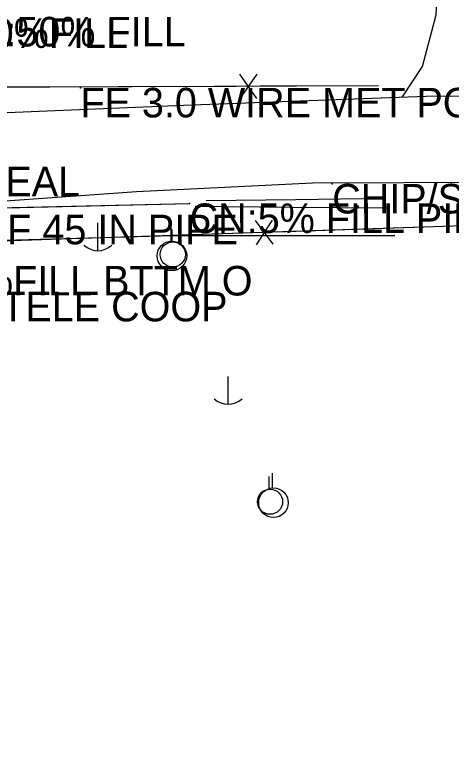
# Model space of a CAD drawing. Extents: x 954793 to 988390, y 1867850 to 1924428.
# Drawn here: x 961090.3 to 961164.2, y 1905465.6 to 1905589 of the extents above; entities that cross this region are included whole.
import ezdxf

# ---------------------------------------------------------------- set-up
doc = ezdxf.new("R2010")
doc.units = 0
for name, color, linetype in [('S_DITCHLINE', 7, 'Continuous'), ('S_DRG_PT_SYM', 7, 'Continuous'), ('S_DRIVEWAY', 7, 'Continuous'), ('S_FENCE', 7, 'Continuous'), ('S_GRAVEL_ROAD', 7, 'Continuous'), ('S_MSC_PT_SYM', 7, 'Continuous'), ('S_SIDE_DRAIN', 7, 'Continuous'), ('S_SIDE_DRAIN_ANNOT', 7, 'Continuous'), ('S_SURVEY_TEXT_ANNOT', 7, 'Continuous'), ('S_UTILITY_POLE', 7, 'Continuous'), ('S_UTILITY_POLE_ANNOT', 7, 'Continuous')]:
    doc.layers.add(name, color=color, linetype=linetype)

msp = doc.modelspace()

# ---------------------------------------------------------------- linework, layer by layer
at = {"layer": 'S_DITCHLINE'}
for points in [[(961153.06, 1905557.87), (961137.87, 1905557.69), (961122.67, 1905557.5)], [(961120.85, 1905556.59), (961137.09, 1905556.45), (961153.33, 1905556.3)]]:
    msp.add_lwpolyline(points, dxfattribs=at)
at = {"layer": 'S_DRG_PT_SYM'}
msp.add_lwpolyline([(961119.89, 1905557.05), (961119.88, 1905557.1), (961119.89, 1905557.05), (961119.84, 1905557.05), (961119.89, 1905557.05), (961119.89, 1905557), (961119.89, 1905557.05), (961119.94, 1905557.05)], close=True, dxfattribs=at)
msp.add_lwpolyline([(961119.89, 1905557.05), (961119.88, 1905557.1), (961119.89, 1905557.05), (961119.84, 1905557.05), (961119.89, 1905557.05), (961119.89, 1905557), (961119.89, 1905557.05), (961119.94, 1905557.05)], close=True, dxfattribs=at)
msp.add_lwpolyline([(961119.89, 1905557.05), (961119.89, 1905557.1), (961119.89, 1905557.05), (961119.84, 1905557.05), (961119.89, 1905557.05), (961119.89, 1905557), (961119.89, 1905557.05), (961119.94, 1905557.05)], dxfattribs=at)
at = {"layer": 'S_DRIVEWAY'}
msp.add_lwpolyline([(961155.9, 1905575.07), (961159.29, 1905580.18), (961161.57, 1905588.97), (961162.9, 1905613.85)], dxfattribs=at)
at = {"layer": 'S_FENCE'}
for p, q in [((961131.27, 1905574.82), (961128.39, 1905578.9)), ((961131.25, 1905578.91), (961128.4, 1905574.81)), ((961134.02, 1905550.15), (961131.02, 1905554.15)), ((961133.88, 1905554.25), (961131.15, 1905550.06))]:
    msp.add_line(p, q, dxfattribs=at)
for points in [[(961151.83, 1905576.95), (961040.66, 1905576.49)], [(961127.83, 1905576.85), (961107.83, 1905576.77)], [(961151.83, 1905576.95), (961131.83, 1905576.87)], [(961107.83, 1905576.77), (961087.82, 1905576.69)], [(961198.49, 1905554.33), (961040.37, 1905549.11)], [(961174.5, 1905553.54), (961154.51, 1905552.88)], [(961154.51, 1905552.88), (961134.52, 1905552.22)], [(961126.58, 1905216.29), (961055.57, 1905208.6), (961019.87, 1905209.11), (961023.93, 1905299.89), (961023.78, 1905382.05), (961025.11, 1905464.34), (961028.27, 1905546.11), (961068.2, 1905550.28), (961117.07, 1905551.63), (961154.51, 1905551.65)], [(961126.58, 1905216.29), (961055.57, 1905208.6), (961019.87, 1905209.11), (961023.93, 1905299.89), (961023.78, 1905382.05), (961025.11, 1905464.34), (961028.27, 1905546.11), (961068.2, 1905550.28), (961117.07, 1905551.63), (961154.51, 1905551.65)], [(961110.53, 1905551.43), (961090.54, 1905550.77)], [(961130.52, 1905552.09), (961110.53, 1905551.43)]]:
    msp.add_lwpolyline(points, dxfattribs=at)
at = {"layer": 'S_GRAVEL_ROAD'}
for points in [[(961028.96, 1905573.17), (961049.1, 1905571.96), (961076.77, 1905571.9), (961120.25, 1905573.73), (961159.89, 1905575.21), (961204.9, 1905575.25)], [(961171.5, 1905560.59), (961140.67, 1905560.5), (961110.89, 1905559.04), (961064.17, 1905555.68), (961043.24, 1905554.69), (961020.94, 1905553.02), (961010.77, 1905548.35)]]:
    msp.add_lwpolyline(points, dxfattribs=at)
at = {"layer": 'S_MSC_PT_SYM'}
for points in [[(961101.42, 1905576.6), (961101.42, 1905576.65), (961101.42, 1905576.6), (961101.37, 1905576.6), (961101.42, 1905576.6), (961101.42, 1905576.55), (961101.42, 1905576.6), (961101.47, 1905576.6)], [(961101.42, 1905576.6), (961101.42, 1905576.65), (961101.42, 1905576.6), (961101.37, 1905576.6), (961101.42, 1905576.6), (961101.42, 1905576.55), (961101.42, 1905576.6), (961101.47, 1905576.6)], [(961144.01, 1905560.36), (961144.01, 1905560.41), (961144.01, 1905560.36), (961143.96, 1905560.36), (961144.01, 1905560.36), (961144.01, 1905560.31), (961144.01, 1905560.36), (961144.06, 1905560.36)], [(961144.01, 1905560.36), (961144.01, 1905560.41), (961144.01, 1905560.36), (961143.96, 1905560.36), (961144.01, 1905560.36), (961144.01, 1905560.31), (961144.01, 1905560.36), (961144.06, 1905560.36)], [(961117.07, 1905551.63), (961117.07, 1905551.68), (961117.07, 1905551.63), (961117.02, 1905551.63), (961117.07, 1905551.63), (961117.07, 1905551.58), (961117.07, 1905551.63), (961117.12, 1905551.63)], [(961117.07, 1905551.63), (961117.07, 1905551.68), (961117.07, 1905551.63), (961117.02, 1905551.63), (961117.07, 1905551.63), (961117.07, 1905551.58), (961117.07, 1905551.63), (961117.12, 1905551.63)], [(961154.51, 1905551.65), (961154.51, 1905551.7), (961154.51, 1905551.65), (961154.46, 1905551.65), (961154.51, 1905551.65), (961154.51, 1905551.6), (961154.51, 1905551.65), (961154.56, 1905551.65)], [(961154.51, 1905551.65), (961154.51, 1905551.7), (961154.51, 1905551.65), (961154.46, 1905551.65), (961154.51, 1905551.65), (961154.51, 1905551.6), (961154.51, 1905551.65), (961154.56, 1905551.65)]]:
    msp.add_lwpolyline(points, close=True, dxfattribs=at)
for points in [[(961101.42, 1905576.6), (961101.42, 1905576.65), (961101.42, 1905576.6), (961101.37, 1905576.6), (961101.42, 1905576.6), (961101.42, 1905576.55), (961101.42, 1905576.6), (961101.47, 1905576.6)], [(961144.01, 1905560.36), (961144.01, 1905560.41), (961144.01, 1905560.36), (961143.96, 1905560.36), (961144.01, 1905560.36), (961144.01, 1905560.31), (961144.01, 1905560.36), (961144.06, 1905560.36)], [(961117.07, 1905551.63), (961117.07, 1905551.68), (961117.07, 1905551.63), (961117.02, 1905551.63), (961117.07, 1905551.63), (961117.07, 1905551.58), (961117.07, 1905551.63), (961117.12, 1905551.63)], [(961154.51, 1905551.65), (961154.51, 1905551.7), (961154.51, 1905551.65), (961154.46, 1905551.65), (961154.51, 1905551.65), (961154.51, 1905551.6), (961154.51, 1905551.65), (961154.56, 1905551.65)]]:
    msp.add_lwpolyline(points, dxfattribs=at)
at = {"layer": 'S_SIDE_DRAIN'}
msp.add_line((961038.51, 1905555.14), (961119.89, 1905557.05), dxfattribs=at)
msp.add_lwpolyline([(961025.43, 1905588.6), (961038.51, 1905555.14), (961119.89, 1905557.05)], dxfattribs=at)
msp.add_lwpolyline([(961025.43, 1905588.6), (961038.51, 1905555.14), (961119.89, 1905557.05)], dxfattribs=at)
at = {"layer": 'S_UTILITY_POLE'}
for p, q in [((961104.3, 1905553.77), (961104.3, 1905549.04)), ((961116.75, 1905550.71), (961116.75, 1905553.19)), ((961116.92, 1905550.56), (961116.92, 1905552.67)), ((961126.34, 1905527.81), (961126.34, 1905523.08)), ((961133.92, 1905508.96), (961133.92, 1905511.44)), ((961133.36, 1905508.76), (961133.36, 1905510.87))]:
    msp.add_line(p, q, dxfattribs=at)
for centre, radius in [((961116.9, 1905548.19), 2.5), ((961117.04, 1905548.42), 2.13), ((961134.07, 1905506.45), 2.5), ((961133.49, 1905506.62), 2.13)]:
    msp.add_circle(centre, radius, dxfattribs=at)
for centre in [(961104.37, 1905552.47), (961126.4, 1905526.51)]:
    msp.add_arc(centre, 3.41, 226.3972, 313.6028, dxfattribs=at)

# ---------------------------------------------------------------- texts
at = {"layer": 'S_SIDE_DRAIN_ANNOT'}
for s, p in [('BTTM OF PIPE CN:40%FILL', (961022.9, 1905583.34)), ('DI:21" TY:STEEL CN:50% FILL', (961025.43, 1905583.6)), ('CN:5% FILL PIPE RUNS UNDER ORIO', (961119.89, 1905552.05)), ('APPROX LOC OF 45 IN PIPE', (961038.51, 1905550.14)), ('DI:24" TY:CMP CN:20%FILL BTTM O', (961017.81, 1905541.49))]:
    msp.add_text(s, height=5, dxfattribs=at).set_placement(p)
at = {"layer": 'S_SURVEY_TEXT_ANNOT'}
for s, p in [('FE 3.0 WIRE MET POST CN:FAIR', (961101.42, 1905571.6)), ('CHIP/SEAL', (961066.44, 1905558.27)), ('CHIP/SEAL BROKEN UP', (961144.01, 1905555.36))]:
    msp.add_text(s, height=5, dxfattribs=at).set_placement(p)
at = {"layer": 'S_UTILITY_POLE_ANNOT'}
msp.add_text('TY:FOC CNTRL AR TELE COOP', height=5, dxfattribs=at).set_placement((961026.37, 1905537.11))

doc.saveas('drawing.dxf')
